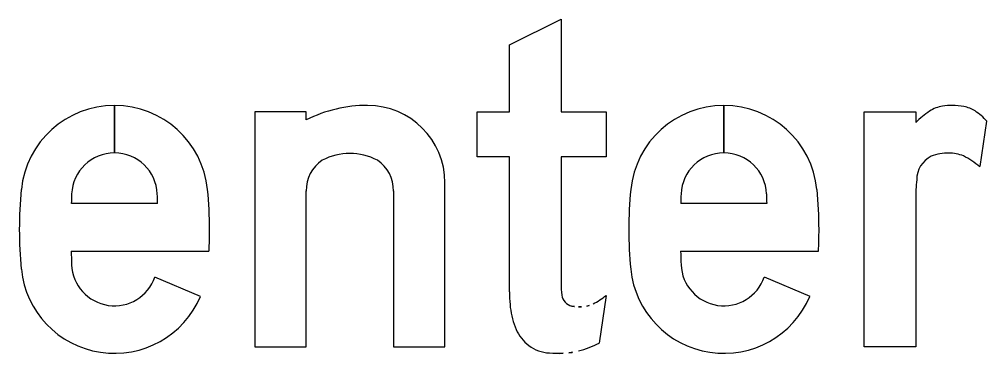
# Model space of a CAD drawing. Extents: x 1806251 to 1809821, y 414895 to 422886.
# Drawn here: x 1809677.4403 to 1809677.6203, y 415072.2881 to 415072.3514 of the extents above; entities that cross this region are included whole.
import ezdxf

# ---------------------------------------------------------------- set-up
doc = ezdxf.new("R2010")
doc.units = 0
for name, color, linetype in [('GSBWFILL', 7, 'Continuous'), ('GSCOLORFILL', 7, 'Continuous'), ('GSOUTLINE', 7, 'Continuous')]:
    doc.layers.add(name, color=color, linetype=linetype)

msp = doc.modelspace()

# ---------------------------------------------------------------- linework, layer by layer
at = {"layer": 'GSBWFILL'}
for p, q in [((1809677.45801, 415072.32647), (1809677.45801, 415072.33532)), ((1809677.45802, 415072.33532), (1809677.45802, 415072.32647)), ((1809677.57141, 415072.32647), (1809677.57141, 415072.33532)), ((1809677.57142, 415072.33532), (1809677.57142, 415072.32647)), ((1809677.62031, 415072.33237), (1809677.61904, 415072.32392)), ((1809677.62031, 415072.33237), (1809677.62031, 415072.33237)), ((1809677.50991, 415072.31938), (1809677.50991, 415072.29032)), ((1809677.46604, 415072.31702), (1809677.44999, 415072.31702)), ((1809677.57944, 415072.31702), (1809677.56339, 415072.31702)), ((1809677.44997, 415072.30817), (1809677.4756, 415072.30817)), ((1809677.56337, 415072.30817), (1809677.589, 415072.30817)), ((1809677.47405, 415072.29974), (1809677.46555, 415072.30334)), ((1809677.58745, 415072.29974), (1809677.57895, 415072.30334)), ((1809677.54951, 415072.29992), (1809677.54824, 415072.29103))]:
    msp.add_line(p, q, dxfattribs=at)
for points in [[(1809677.53151, 415072.30056), (1809677.53151, 415072.32572), (1809677.52551, 415072.32572), (1809677.52551, 415072.33412), (1809677.53151, 415072.33412), (1809677.53151, 415072.34659), (1809677.54111, 415072.35137), (1809677.54111, 415072.33412), (1809677.54951, 415072.33412), (1809677.54951, 415072.32572), (1809677.54111, 415072.32572), (1809677.54111, 415072.30204)], [(1809677.49371, 415072.33262), (1809677.49371, 415072.33412), (1809677.48411, 415072.33412), (1809677.48411, 415072.29032), (1809677.49371, 415072.29032), (1809677.49371, 415072.31938)], [(1809677.60711, 415072.31779), (1809677.60711, 415072.29032), (1809677.59751, 415072.29032), (1809677.59751, 415072.33412), (1809677.60711, 415072.33412), (1809677.60711, 415072.33216)], [(1809677.50991, 415072.29032), (1809677.51951, 415072.29032), (1809677.51951, 415072.32092)]]:
    msp.add_lwpolyline(points, dxfattribs=at)
for centre, major_axis, ratio, start_param, end_param in [((1809677.45801, 415072.31791), (0, 0.01741), 0.999995, 0, 1.470576), ((1809677.45801, 415072.31791), (0, 0.01741), 0.999995, 4.81261, 6.283013), ((1809677.50511, 415072.30991), (0, 0.02542), 0.999993, 0, 0.465114), ((1809677.50511, 415072.32092), (0, 0.0144), 0.999993, 4.712389, 6.283185), ((1809677.57141, 415072.31791), (0, 0.01741), 0.999998, 0, 1.470576), ((1809677.57141, 415072.31791), (0, 0.01741), 0.999998, 4.81261, 6.283013), ((1809677.613, 415072.32925), (0, 0.006), 0.999995, 0.152837, 0.581368), ((1809677.61393, 415072.32322), (0, 0.01211), 0.999995, 0, 0.152837), ((1809677.61393, 415072.32409), (0, 0.01123), 0.999995, 6.089185, 6.283185), ((1809677.61494, 415072.32922), (0, 0.006), 0.999995, 5.719052, 6.089185), ((1809677.61865, 415072.32065), (0, 0.01629), 0.999995, 0.581368, 0.786698), ((1809677.61335, 415072.32671), (0, 0.00898), 0.999995, 5.39423, 5.719052), ((1809677.45801, 415072.3185), (0, 0.00797), 0.999995, 0, 1.530173), ((1809677.45801, 415072.3185), (0, 0.00797), 0.999995, 4.753012, 6.282809), ((1809677.50181, 415072.31538), (0, 0.01099), 0.999993, 5.798026, 6.768344), ((1809677.57141, 415072.3185), (0, 0.00797), 0.999998, 0, 1.530173), ((1809677.57141, 415072.3185), (0, 0.00797), 0.999998, 4.753012, 6.282809), ((1809677.61233, 415072.32142), (0, 0.00503), 0.999995, 0.483758, 1.563151), ((1809677.61329, 415072.31679), (0, 0.00966), 0.999995, 0, 0.348596), ((1809677.61329, 415072.31941), (0, 0.00704), 0.999995, 5.88958, 6.283185), ((1809677.60833, 415072.31089), (0, 0.01686), 0.999995, 5.594805, 5.811282), ((1809677.50032, 415072.31958), (0, 0.00661), 0.999993, 0.581816, 1.601456), ((1809677.50331, 415072.31958), (0, 0.00661), 0.999993, 4.68173, 5.701369), ((1809677.64335, 415072.31779), (0, 0.03624), 0.999995, 1.469323, 1.570796), ((1809677.51455, 415072.31222), (0, 0.07424), 0.999995, 1.470576, 1.570796), ((1809677.61246, 415072.31222), (0, 0.16255), 0.999995, 1.530173, 1.541262), ((1809677.30357, 415072.31222), (0, 0.16255), 0.999995, 4.741924, 4.753012), ((1809677.40148, 415072.31222), (0, 0.07424), 0.999995, 4.712389, 4.81261), ((1809677.62795, 415072.31222), (0, 0.07424), 0.999998, 1.470576, 1.570796), ((1809677.72586, 415072.31222), (0, 0.16255), 0.999998, 1.530173, 1.541262), ((1809677.41697, 415072.31222), (0, 0.16255), 0.999998, 4.741924, 4.753012), ((1809677.51488, 415072.31222), (0, 0.07424), 0.999998, 4.712389, 4.81261), ((1809677.51455, 415072.31222), (0, 0.07424), 0.999995, 1.570796, 1.671017), ((1809677.40148, 415072.31222), (0, 0.07424), 0.999995, 4.657806, 4.712389), ((1809677.62795, 415072.31222), (0, 0.07424), 0.999998, 1.570796, 1.671017), ((1809677.51488, 415072.31222), (0, 0.07424), 0.999998, 4.657806, 4.712389), ((1809677.61246, 415072.31222), (0, 0.16255), 0.999995, 1.595715, 1.61142), ((1809677.72586, 415072.31222), (0, 0.16255), 0.999998, 1.595715, 1.61142), ((1809677.45801, 415072.30595), (0, 0.00797), 0.999995, 1.61142, 4.380076), ((1809677.57141, 415072.30595), (0, 0.00797), 0.999998, 1.61142, 4.380076), ((1809677.45801, 415072.30654), (0, 0.01741), 0.999995, 1.671017, 4.311605), ((1809677.57141, 415072.30654), (0, 0.01741), 0.999998, 1.671017, 4.311605), ((1809677.55764, 415072.30204), (0, 0.01652), 0.999995, 1.570796, 1.695783), ((1809677.55704, 415072.30056), (0, 0.02552), 0.999995, 1.570796, 1.662322), ((1809677.54362, 415072.30028), (0, 0.0024), 0.999995, 1.695783, 2.93591), ((1809677.54143, 415072.30972), (0, 0.0127), 0.999995, 3.602705, 3.831871), ((1809677.54674, 415072.29947), (0, 0.01517), 0.999995, 1.653079, 1.937165), ((1809677.54435, 415072.30373), (0, 0.00593), 0.999995, 2.93591, 3.141593), ((1809677.54435, 415072.30637), (0, 0.00857), 0.999995, 3.141593, 3.322139), ((1809677.54508, 415072.30237), (0, 0.0045), 0.999995, 3.322139, 3.602705), ((1809677.54022, 415072.29696), (0, 0.00818), 0.999995, 1.936133, 2.408497), ((1809677.53943, 415072.29638), (0, 0.00722), 0.999995, 2.436385, 2.996739), ((1809677.54146, 415072.29966), (0, 0.0105), 0.999995, 3.24959, 3.420941), ((1809677.53729, 415072.31418), (0, 0.02561), 0.999995, 3.420942, 3.583276), ((1809677.54084, 415072.31682), (0, 0.02769), 0.999995, 3.052778, 3.141593), ((1809677.54084, 415072.30536), (0, 0.01624), 0.999995, 3.141593, 3.24959)]:
    msp.add_ellipse(centre, major_axis=major_axis, ratio=ratio, start_param=start_param, end_param=end_param, dxfattribs=at)
at = {"layer": 'GSCOLORFILL'}
for p, q in [((1809677.45801, 415072.32647), (1809677.45801, 415072.33532)), ((1809677.45802, 415072.33532), (1809677.45802, 415072.32647)), ((1809677.57141, 415072.32647), (1809677.57141, 415072.33532)), ((1809677.57142, 415072.33532), (1809677.57142, 415072.32647)), ((1809677.62031, 415072.33237), (1809677.61904, 415072.32392)), ((1809677.62031, 415072.33237), (1809677.62031, 415072.33237)), ((1809677.50991, 415072.31938), (1809677.50991, 415072.29032)), ((1809677.46604, 415072.31702), (1809677.44999, 415072.31702)), ((1809677.57944, 415072.31702), (1809677.56339, 415072.31702)), ((1809677.44997, 415072.30817), (1809677.4756, 415072.30817)), ((1809677.56337, 415072.30817), (1809677.589, 415072.30817)), ((1809677.47405, 415072.29974), (1809677.46555, 415072.30334)), ((1809677.58745, 415072.29974), (1809677.57895, 415072.30334)), ((1809677.54951, 415072.29992), (1809677.54824, 415072.29103))]:
    msp.add_line(p, q, dxfattribs=at)
for points in [[(1809677.53151, 415072.30056), (1809677.53151, 415072.32572), (1809677.52551, 415072.32572), (1809677.52551, 415072.33412), (1809677.53151, 415072.33412), (1809677.53151, 415072.34659), (1809677.54111, 415072.35137), (1809677.54111, 415072.33412), (1809677.54951, 415072.33412), (1809677.54951, 415072.32572), (1809677.54111, 415072.32572), (1809677.54111, 415072.30204)], [(1809677.49371, 415072.33262), (1809677.49371, 415072.33412), (1809677.48411, 415072.33412), (1809677.48411, 415072.29032), (1809677.49371, 415072.29032), (1809677.49371, 415072.31938)], [(1809677.60711, 415072.31779), (1809677.60711, 415072.29032), (1809677.59751, 415072.29032), (1809677.59751, 415072.33412), (1809677.60711, 415072.33412), (1809677.60711, 415072.33216)], [(1809677.50991, 415072.29032), (1809677.51951, 415072.29032), (1809677.51951, 415072.32092)]]:
    msp.add_lwpolyline(points, dxfattribs=at)
for centre, major_axis, ratio, start_param, end_param in [((1809677.45801, 415072.31791), (0, 0.01741), 0.999995, 0, 1.470576), ((1809677.45801, 415072.31791), (0, 0.01741), 0.999995, 4.81261, 6.283013), ((1809677.50511, 415072.30991), (0, 0.02542), 0.999993, 0, 0.465114), ((1809677.50511, 415072.32092), (0, 0.0144), 0.999993, 4.712389, 6.283185), ((1809677.57141, 415072.31791), (0, 0.01741), 0.999998, 0, 1.470576), ((1809677.57141, 415072.31791), (0, 0.01741), 0.999998, 4.81261, 6.283013), ((1809677.613, 415072.32925), (0, 0.006), 0.999995, 0.152837, 0.581368), ((1809677.61393, 415072.32322), (0, 0.01211), 0.999995, 0, 0.152837), ((1809677.61393, 415072.32409), (0, 0.01123), 0.999995, 6.089185, 6.283185), ((1809677.61494, 415072.32922), (0, 0.006), 0.999995, 5.719052, 6.089185), ((1809677.61865, 415072.32065), (0, 0.01629), 0.999995, 0.581368, 0.786698), ((1809677.61335, 415072.32671), (0, 0.00898), 0.999995, 5.39423, 5.719052), ((1809677.45801, 415072.3185), (0, 0.00797), 0.999995, 0, 1.530173), ((1809677.45801, 415072.3185), (0, 0.00797), 0.999995, 4.753012, 6.282809), ((1809677.50181, 415072.31538), (0, 0.01099), 0.999993, 5.798026, 6.768344), ((1809677.57141, 415072.3185), (0, 0.00797), 0.999998, 0, 1.530173), ((1809677.57141, 415072.3185), (0, 0.00797), 0.999998, 4.753012, 6.282809), ((1809677.61233, 415072.32142), (0, 0.00503), 0.999995, 0.483758, 1.563151), ((1809677.61329, 415072.31679), (0, 0.00966), 0.999995, 0, 0.348596), ((1809677.61329, 415072.31941), (0, 0.00704), 0.999995, 5.88958, 6.283185), ((1809677.60833, 415072.31089), (0, 0.01686), 0.999995, 5.594805, 5.811282), ((1809677.50032, 415072.31958), (0, 0.00661), 0.999993, 0.581816, 1.601456), ((1809677.50331, 415072.31958), (0, 0.00661), 0.999993, 4.68173, 5.701369), ((1809677.64335, 415072.31779), (0, 0.03624), 0.999995, 1.469323, 1.570796), ((1809677.51455, 415072.31222), (0, 0.07424), 0.999995, 1.470576, 1.570796), ((1809677.61246, 415072.31222), (0, 0.16255), 0.999995, 1.530173, 1.541262), ((1809677.30357, 415072.31222), (0, 0.16255), 0.999995, 4.741924, 4.753012), ((1809677.40148, 415072.31222), (0, 0.07424), 0.999995, 4.712389, 4.81261), ((1809677.62795, 415072.31222), (0, 0.07424), 0.999998, 1.470576, 1.570796), ((1809677.72586, 415072.31222), (0, 0.16255), 0.999998, 1.530173, 1.541262), ((1809677.41697, 415072.31222), (0, 0.16255), 0.999998, 4.741924, 4.753012), ((1809677.51488, 415072.31222), (0, 0.07424), 0.999998, 4.712389, 4.81261), ((1809677.51455, 415072.31222), (0, 0.07424), 0.999995, 1.570796, 1.671017), ((1809677.40148, 415072.31222), (0, 0.07424), 0.999995, 4.657806, 4.712389), ((1809677.62795, 415072.31222), (0, 0.07424), 0.999998, 1.570796, 1.671017), ((1809677.51488, 415072.31222), (0, 0.07424), 0.999998, 4.657806, 4.712389), ((1809677.61246, 415072.31222), (0, 0.16255), 0.999995, 1.595715, 1.61142), ((1809677.72586, 415072.31222), (0, 0.16255), 0.999998, 1.595715, 1.61142), ((1809677.45801, 415072.30595), (0, 0.00797), 0.999995, 1.61142, 4.380076), ((1809677.57141, 415072.30595), (0, 0.00797), 0.999998, 1.61142, 4.380076), ((1809677.45801, 415072.30654), (0, 0.01741), 0.999995, 1.671017, 4.311605), ((1809677.57141, 415072.30654), (0, 0.01741), 0.999998, 1.671017, 4.311605), ((1809677.55764, 415072.30204), (0, 0.01652), 0.999995, 1.570796, 1.695783), ((1809677.55704, 415072.30056), (0, 0.02552), 0.999995, 1.570796, 1.662322), ((1809677.54362, 415072.30028), (0, 0.0024), 0.999995, 1.695783, 2.93591), ((1809677.54143, 415072.30972), (0, 0.0127), 0.999995, 3.602705, 3.831871), ((1809677.54674, 415072.29947), (0, 0.01517), 0.999995, 1.653079, 1.937165), ((1809677.54435, 415072.30373), (0, 0.00593), 0.999995, 2.93591, 3.141593), ((1809677.54435, 415072.30637), (0, 0.00857), 0.999995, 3.141593, 3.322139), ((1809677.54508, 415072.30237), (0, 0.0045), 0.999995, 3.322139, 3.602705), ((1809677.54022, 415072.29696), (0, 0.00818), 0.999995, 1.936133, 2.408497), ((1809677.53943, 415072.29638), (0, 0.00722), 0.999995, 2.436385, 2.996739), ((1809677.54146, 415072.29966), (0, 0.0105), 0.999995, 3.24959, 3.420941), ((1809677.53729, 415072.31418), (0, 0.02561), 0.999995, 3.420942, 3.583276), ((1809677.54084, 415072.31682), (0, 0.02769), 0.999995, 3.052778, 3.141593), ((1809677.54084, 415072.30536), (0, 0.01624), 0.999995, 3.141593, 3.24959)]:
    msp.add_ellipse(centre, major_axis=major_axis, ratio=ratio, start_param=start_param, end_param=end_param, dxfattribs=at)
at = {"layer": 'GSOUTLINE'}
for p, q in [((1809677.62031, 415072.33237), (1809677.61904, 415072.32392)), ((1809677.62031, 415072.33237), (1809677.62031, 415072.33237)), ((1809677.50991, 415072.31938), (1809677.50991, 415072.29032)), ((1809677.46604, 415072.31702), (1809677.44999, 415072.31702)), ((1809677.57944, 415072.31702), (1809677.56339, 415072.31702)), ((1809677.44997, 415072.30817), (1809677.4756, 415072.30817)), ((1809677.56337, 415072.30817), (1809677.589, 415072.30817)), ((1809677.47405, 415072.29974), (1809677.46555, 415072.30334)), ((1809677.46555, 415072.30334), (1809677.46555, 415072.30334)), ((1809677.58745, 415072.29974), (1809677.57895, 415072.30334)), ((1809677.57895, 415072.30334), (1809677.57895, 415072.30334)), ((1809677.54951, 415072.29992), (1809677.54824, 415072.29103))]:
    msp.add_line(p, q, dxfattribs=at)
for points in [[(1809677.53151, 415072.30056), (1809677.53151, 415072.32572), (1809677.52551, 415072.32572), (1809677.52551, 415072.33412), (1809677.53151, 415072.33412), (1809677.53151, 415072.34659), (1809677.54111, 415072.35137), (1809677.54111, 415072.33412), (1809677.54951, 415072.33412), (1809677.54951, 415072.32572), (1809677.54111, 415072.32572), (1809677.54111, 415072.30204)], [(1809677.49371, 415072.33262), (1809677.49371, 415072.33412), (1809677.48411, 415072.33412), (1809677.48411, 415072.29032), (1809677.49371, 415072.29032), (1809677.49371, 415072.31938)], [(1809677.60711, 415072.31779), (1809677.60711, 415072.29032), (1809677.59751, 415072.29032), (1809677.59751, 415072.33412), (1809677.60711, 415072.33412), (1809677.60711, 415072.33216)], [(1809677.50991, 415072.29032), (1809677.51951, 415072.29032), (1809677.51951, 415072.32092)]]:
    msp.add_lwpolyline(points, dxfattribs=at)
for centre, major_axis, ratio, start_param, end_param in [((1809677.45801, 415072.31791), (0, 0.01741), 0.999995, 4.81261, 7.753761), ((1809677.50511, 415072.30991), (0, 0.02542), 0.999993, 0, 0.465114), ((1809677.50511, 415072.32092), (0, 0.0144), 0.999993, 4.712389, 6.283185), ((1809677.57141, 415072.31791), (0, 0.01741), 0.999998, 4.81261, 7.753761), ((1809677.613, 415072.32925), (0, 0.006), 0.999995, 0.152837, 0.581368), ((1809677.61393, 415072.32322), (0, 0.01211), 0.999995, 0, 0.152837), ((1809677.61393, 415072.32409), (0, 0.01123), 0.999995, 6.089185, 6.283185), ((1809677.61494, 415072.32922), (0, 0.006), 0.999995, 5.719052, 6.089185), ((1809677.61865, 415072.32065), (0, 0.01629), 0.999995, 0.581368, 0.786698), ((1809677.61335, 415072.32671), (0, 0.00898), 0.999995, 5.39423, 5.719052), ((1809677.45801, 415072.3185), (0, 0.00797), 0.999995, 4.753012, 7.813358), ((1809677.50181, 415072.31538), (0, 0.01099), 0.999993, 5.798026, 6.768344), ((1809677.57141, 415072.3185), (0, 0.00797), 0.999998, 4.753012, 7.813358), ((1809677.61233, 415072.32142), (0, 0.00503), 0.999995, 0.483758, 1.563151), ((1809677.61329, 415072.31679), (0, 0.00966), 0.999995, 0, 0.348596), ((1809677.61329, 415072.31941), (0, 0.00704), 0.999995, 5.88958, 6.283185), ((1809677.60833, 415072.31089), (0, 0.01686), 0.999995, 5.594805, 5.811282), ((1809677.50032, 415072.31958), (0, 0.00661), 0.999993, 0.581816, 1.601456), ((1809677.50331, 415072.31958), (0, 0.00661), 0.999993, 4.68173, 5.701369), ((1809677.64335, 415072.31779), (0, 0.03624), 0.999995, 1.469323, 1.570796), ((1809677.51455, 415072.31222), (0, 0.07424), 0.999995, 1.470576, 1.570796), ((1809677.61246, 415072.31222), (0, 0.16255), 0.999995, 1.530173, 1.541262), ((1809677.30357, 415072.31222), (0, 0.16255), 0.999995, 4.741924, 4.753012), ((1809677.40148, 415072.31222), (0, 0.07424), 0.999995, 4.712389, 4.81261), ((1809677.62795, 415072.31222), (0, 0.07424), 0.999998, 1.470576, 1.570796), ((1809677.72586, 415072.31222), (0, 0.16255), 0.999998, 1.530173, 1.541262), ((1809677.41697, 415072.31222), (0, 0.16255), 0.999998, 4.741924, 4.753012), ((1809677.51488, 415072.31222), (0, 0.07424), 0.999998, 4.712389, 4.81261), ((1809677.51455, 415072.31222), (0, 0.07424), 0.999995, 1.570796, 1.671017), ((1809677.40148, 415072.31222), (0, 0.07424), 0.999995, 4.657806, 4.712389), ((1809677.62795, 415072.31222), (0, 0.07424), 0.999998, 1.570796, 1.671017), ((1809677.51488, 415072.31222), (0, 0.07424), 0.999998, 4.657806, 4.712389), ((1809677.61246, 415072.31222), (0, 0.16255), 0.999995, 1.595715, 1.61142), ((1809677.72586, 415072.31222), (0, 0.16255), 0.999998, 1.595715, 1.61142), ((1809677.45801, 415072.30595), (0, 0.00797), 0.999995, 1.61142, 4.380076), ((1809677.57141, 415072.30595), (0, 0.00797), 0.999998, 1.61142, 4.380076), ((1809677.45801, 415072.30654), (0, 0.01741), 0.999995, 1.671017, 4.311605), ((1809677.57141, 415072.30654), (0, 0.01741), 0.999998, 1.671017, 4.311605), ((1809677.55764, 415072.30204), (0, 0.01652), 0.999995, 1.570796, 1.695783), ((1809677.55704, 415072.30056), (0, 0.02552), 0.999995, 1.570796, 1.662322), ((1809677.54362, 415072.30028), (0, 0.0024), 0.999995, 1.695783, 2.93591), ((1809677.54143, 415072.30972), (0, 0.0127), 0.999995, 3.602705, 3.831871), ((1809677.54674, 415072.29947), (0, 0.01517), 0.999995, 1.653079, 1.937165), ((1809677.54435, 415072.30373), (0, 0.00593), 0.999995, 2.93591, 3.141593), ((1809677.54435, 415072.30637), (0, 0.00857), 0.999995, 3.141593, 3.322139), ((1809677.54508, 415072.30237), (0, 0.0045), 0.999995, 3.322139, 3.602705), ((1809677.54022, 415072.29696), (0, 0.00818), 0.999995, 1.936133, 2.408497), ((1809677.53943, 415072.29638), (0, 0.00722), 0.999995, 2.436385, 2.996739), ((1809677.54146, 415072.29966), (0, 0.0105), 0.999995, 3.24959, 3.420941), ((1809677.53729, 415072.31418), (0, 0.02561), 0.999995, 3.420942, 3.583276), ((1809677.54084, 415072.31682), (0, 0.02769), 0.999995, 3.052778, 3.141593), ((1809677.54084, 415072.30536), (0, 0.01624), 0.999995, 3.141593, 3.24959)]:
    msp.add_ellipse(centre, major_axis=major_axis, ratio=ratio, start_param=start_param, end_param=end_param, dxfattribs=at)

doc.saveas('drawing.dxf')
